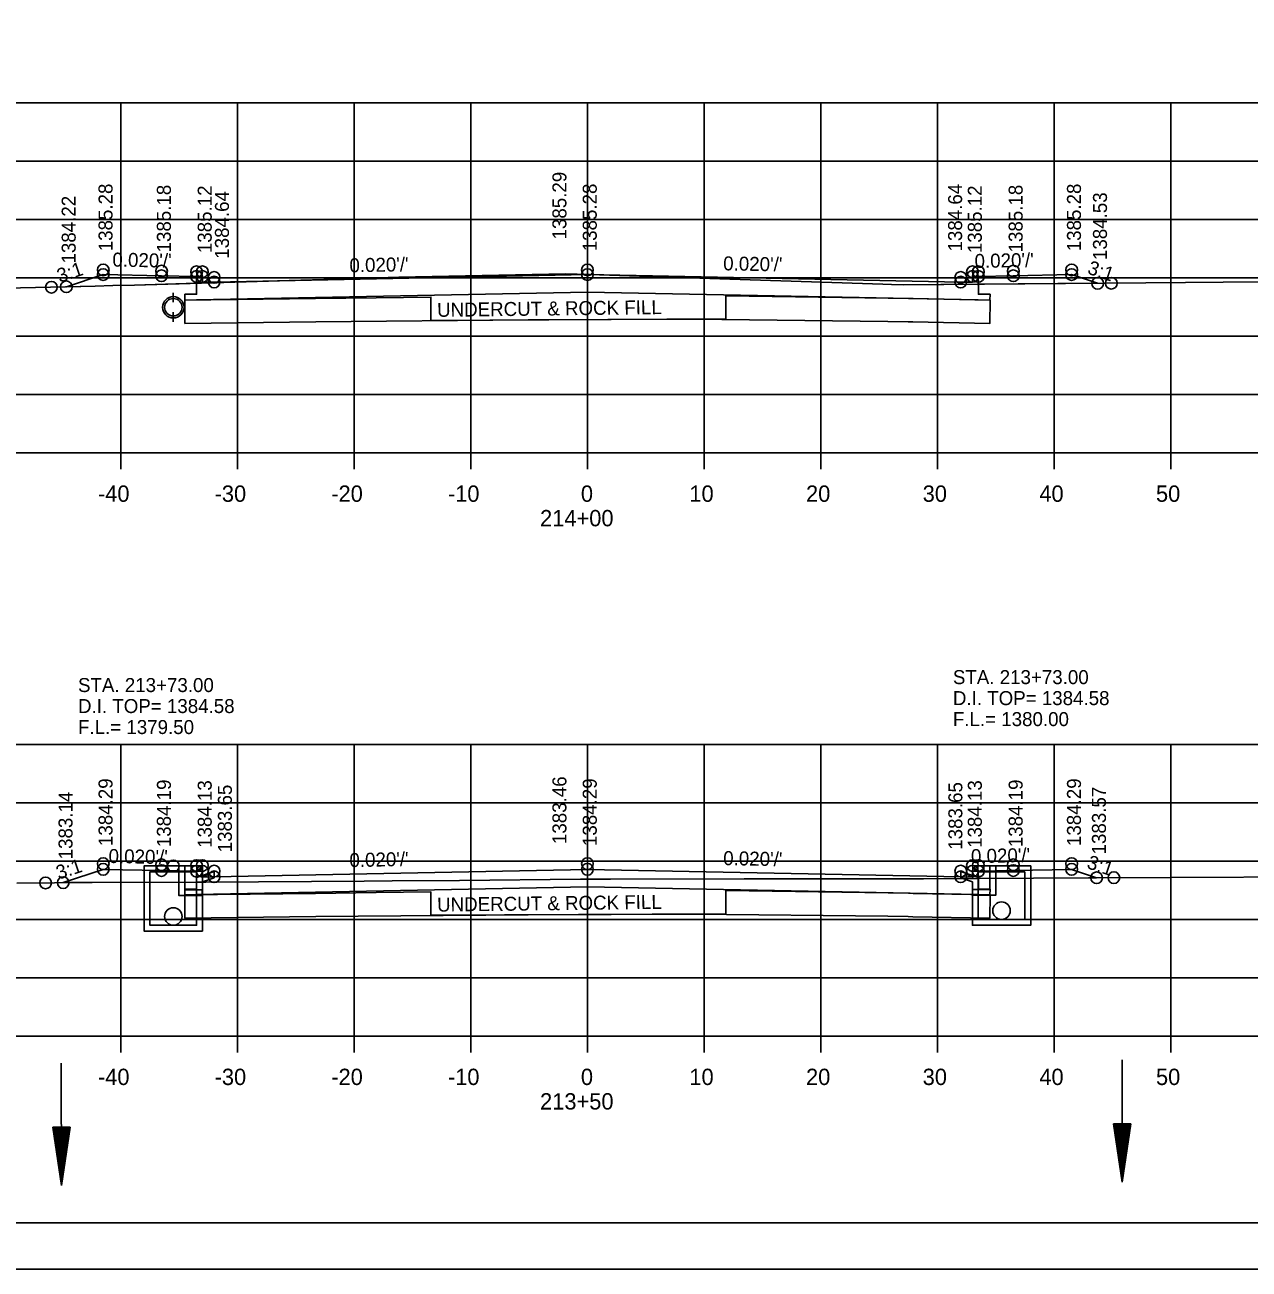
# Model space of a CAD drawing. Extents: x 1374311 to 1383814, y 384102 to 406278.
# Drawn here: x 1382591.8 to 1382696.8, y 404785.1 to 404891.7 of the extents above; entities that cross this region are included whole.
import ezdxf

# ---------------------------------------------------------------- set-up
doc = ezdxf.new("R2010")
doc.units = 0
for name, color, linetype in [('R_Axis', 7, 'Continuous'), ('R_Axis Annot', 7, 'Continuous'), ('R_Border', 7, 'Continuous'), ('R_Draft', 7, 'Continuous'), ('R_Exist Surface', 7, 'Continuous'), ('R_Fin Surface', 7, 'Continuous'), ('R_Grid', 7, 'Continuous'), ('R_No Plot', 7, 'Continuous'), ('R_Water', 7, 'Continuous'), ('R_Water Annot', 7, 'Continuous'), ('R_Xsect Elev', 7, 'Continuous'), ('R_Xsect Slope', 7, 'Continuous')]:
    doc.layers.add(name, color=color, linetype=linetype)

msp = doc.modelspace()

# ---------------------------------------------------------------- linework, layer by layer
at = {"layer": 'R_Axis'}
for p, q in [((1382500.07, 404855.05), (1382780.07, 404855.05)), ((1382600.07, 404853.65), (1382600.07, 404855.05)), ((1382610.07, 404853.65), (1382610.07, 404855.05)), ((1382620.07, 404853.65), (1382620.07, 404855.05)), ((1382630.07, 404853.65), (1382630.07, 404855.05)), ((1382640.07, 404853.65), (1382640.07, 404855.05)), ((1382650.07, 404853.65), (1382650.07, 404855.05)), ((1382660.07, 404853.65), (1382660.07, 404855.05)), ((1382670.07, 404853.65), (1382670.07, 404855.05)), ((1382680.07, 404853.65), (1382680.07, 404855.05)), ((1382690.07, 404853.65), (1382690.07, 404855.05)), ((1382500.07, 404805.05), (1382780.07, 404805.05)), ((1382600.07, 404803.65), (1382600.07, 404805.05)), ((1382610.07, 404803.65), (1382610.07, 404805.05)), ((1382620.07, 404803.65), (1382620.07, 404805.05)), ((1382630.07, 404803.65), (1382630.07, 404805.05)), ((1382640.07, 404803.65), (1382640.07, 404805.05)), ((1382650.07, 404803.65), (1382650.07, 404805.05)), ((1382660.07, 404803.65), (1382660.07, 404805.05)), ((1382670.07, 404803.65), (1382670.07, 404805.05)), ((1382680.07, 404803.65), (1382680.07, 404805.05)), ((1382690.07, 404803.65), (1382690.07, 404805.05))]:
    msp.add_line(p, q, dxfattribs=at)
at = {"layer": 'R_Border'}
msp.add_line((1382798.25, 404789.05), (1382482.07, 404789.05), dxfattribs=at)
at = {"layer": 'R_Draft'}
for p, q in [((1382685.16, 404797.51), (1382685.91, 404792.51)), ((1382686.66, 404797.51), (1382685.16, 404797.51)), ((1382685.28, 404797.51), (1382685.91, 404793.34)), ((1382685.41, 404797.51), (1382685.91, 404794.2)), ((1382685.53, 404797.51), (1382685.91, 404795.04)), ((1382685.66, 404797.51), (1382685.91, 404795.88)), ((1382685.79, 404797.51), (1382685.91, 404796.72)), ((1382686.66, 404797.51), (1382685.91, 404792.51)), ((1382686.15, 404797.51), (1382685.91, 404795.88)), ((1382686.4, 404797.51), (1382685.91, 404794.2)), ((1382686.53, 404797.51), (1382685.91, 404793.34)), ((1382686.28, 404797.51), (1382685.91, 404795.04)), ((1382686.02, 404797.51), (1382685.91, 404796.72)), ((1382594.23, 404797.23), (1382594.99, 404792.23)), ((1382595.73, 404797.23), (1382594.23, 404797.23)), ((1382594.35, 404797.23), (1382594.99, 404793.06)), ((1382594.48, 404797.23), (1382594.98, 404793.92)), ((1382594.6, 404797.23), (1382594.98, 404794.76)), ((1382594.73, 404797.23), (1382594.98, 404795.6)), ((1382594.86, 404797.23), (1382594.98, 404796.44)), ((1382595.22, 404797.23), (1382594.98, 404795.6)), ((1382595.47, 404797.23), (1382594.98, 404793.92)), ((1382595.35, 404797.23), (1382594.98, 404794.76)), ((1382595.09, 404797.23), (1382594.98, 404796.44)), ((1382595.73, 404797.23), (1382594.99, 404792.23)), ((1382595.6, 404797.23), (1382594.99, 404793.06))]:
    msp.add_line(p, q, dxfattribs=at)
at = {"layer": 'R_Exist Surface'}
for p, q in [((1382604.57, 404868.76), (1382604.57, 404868.13)), ((1382604.57, 404866.93), (1382604.57, 404866.29))]:
    msp.add_line(p, q, dxfattribs=at)
for points in [[(1382579.96, 404868.93), (1382597.88, 404869.33), (1382599.39, 404869.38), (1382601.24, 404869.43), (1382618.48, 404869.95), (1382623.9, 404870.11), (1382638.2, 404870.39), (1382639.18, 404870.37), (1382640.26, 404870.33), (1382652.29, 404869.94), (1382665.38, 404869.52), (1382666.15, 404869.49), (1382667.14, 404869.46), (1382684.53, 404869.59), (1382691.33, 404869.64), (1382701.04, 404869.73)], [(1382591.17, 404818.16), (1382597.61, 404818.22), (1382607.35, 404818.25), (1382620.92, 404818.33), (1382623.33, 404818.35), (1382629.11, 404818.38), (1382639.47, 404818.51), (1382642.05, 404818.5), (1382653.52, 404818.52), (1382663.2, 404818.53), (1382668.88, 404818.54), (1382683.03, 404818.62), (1382690.12, 404818.63), (1382702.55, 404818.7), (1382710.81, 404818.78), (1382720.38, 404818.87), (1382730.3, 404818.98), (1382737.96, 404819.05), (1382751.26, 404819.08), (1382755.31, 404819.08), (1382772.3, 404819.13), (1382773.83, 404819.13), (1382780.07, 404819.18)]]:
    msp.add_lwpolyline(points, dxfattribs=at)
msp.add_circle((1382604.57, 404867.53), 0.917, dxfattribs=at)
at = {"layer": 'R_Fin Surface'}
for p, q in [((1382667.99, 404868.27), (1382667.6, 404868.28)), ((1382674.59, 404868.15), (1382667.99, 404868.27)), ((1382667.99, 404817.28), (1382667.6, 404817.29)), ((1382674.59, 404817.16), (1382667.99, 404817.28))]:
    msp.add_line(p, q, dxfattribs=at)
for points in [[(1382595.4, 404869.28), (1382595.4, 404869.28), (1382598.56, 404870.33), (1382598.56, 404870.33), (1382603.56, 404870.23), (1382606.56, 404870.17), (1382606.56, 404870.17), (1382606.56, 404870.17), (1382607.06, 404870.17), (1382607.07, 404869.67), (1382608.07, 404869.69), (1382608.07, 404869.69), (1382608.07, 404869.69), (1382640.07, 404870.33), (1382640.07, 404870.33), (1382672.07, 404869.69), (1382673.07, 404869.67), (1382673.07, 404869.67), (1382673.08, 404870.17), (1382673.08, 404870.17), (1382673.58, 404870.17), (1382676.58, 404870.23), (1382676.58, 404870.23), (1382676.58, 404870.23), (1382681.58, 404870.33), (1382681.58, 404870.33), (1382683.81, 404869.58)], [(1382673.58, 404870.17), (1382673.59, 404868.64), (1382674.59, 404868.64), (1382674.58, 404868.14), (1382673.58, 404868.16), (1382640.07, 404868.83), (1382606.56, 404868.16), (1382605.56, 404868.14), (1382605.57, 404868.64), (1382606.57, 404868.64), (1382606.56, 404870.17)], [(1382667.6, 404868.28), (1382665.84, 404868.31), (1382651.93, 404868.52), (1382651.93, 404866.53), (1382626.66, 404866.4), (1382626.65, 404868.4), (1382621.97, 404868.34), (1382616.77, 404868.28), (1382605.56, 404868.14)], [(1382605.56, 404868.14), (1382605.56, 404866.14), (1382616.8, 404866.28), (1382635, 404866.44), (1382649.23, 404866.51), (1382665.81, 404866.31), (1382667.56, 404866.28), (1382667.96, 404866.27), (1382674.58, 404866.15), (1382674.59, 404868.15)], [(1382595.13, 404818.2), (1382598.56, 404819.34), (1382598.56, 404819.34), (1382598.56, 404819.34), (1382603.56, 404819.24), (1382606.56, 404819.18), (1382606.56, 404819.18), (1382606.56, 404819.18), (1382607.06, 404819.18), (1382607.07, 404818.68), (1382608.07, 404818.7), (1382608.07, 404818.7), (1382608.07, 404818.7), (1382640.07, 404819.34), (1382640.07, 404819.34), (1382672.07, 404818.7), (1382673.07, 404818.68), (1382673.07, 404818.68), (1382673.08, 404819.18), (1382673.08, 404819.18), (1382673.58, 404819.18), (1382676.58, 404819.24), (1382676.58, 404819.24), (1382676.58, 404819.24), (1382681.58, 404819.34), (1382683.72, 404818.62), (1382683.72, 404818.62)], [(1382673.58, 404819.18), (1382673.59, 404817.65), (1382674.59, 404817.65), (1382674.58, 404817.15), (1382673.58, 404817.17), (1382640.07, 404817.84), (1382606.56, 404817.17), (1382605.56, 404817.15), (1382605.57, 404817.65), (1382606.57, 404817.65), (1382606.56, 404819.18)], [(1382667.6, 404817.29), (1382665.84, 404817.32), (1382651.93, 404817.53), (1382651.93, 404815.54), (1382626.66, 404815.41), (1382626.65, 404817.4), (1382621.97, 404817.35), (1382616.77, 404817.28), (1382605.56, 404817.15)], [(1382605.56, 404817.15), (1382605.56, 404815.15), (1382616.8, 404815.29), (1382635, 404815.45), (1382649.23, 404815.51), (1382665.81, 404815.32), (1382667.56, 404815.29), (1382667.96, 404815.28), (1382674.58, 404815.16), (1382674.59, 404817.16)]]:
    msp.add_lwpolyline(points, dxfattribs=at)
at = {"layer": 'R_Grid'}
for p, q in [((1382500.07, 404885.05), (1382780.07, 404885.05)), ((1382600.07, 404855.05), (1382600.07, 404885.05)), ((1382610.07, 404855.05), (1382610.07, 404885.05)), ((1382620.07, 404855.05), (1382620.07, 404885.05)), ((1382630.07, 404855.05), (1382630.07, 404885.05)), ((1382640.07, 404855.05), (1382640.07, 404885.05)), ((1382650.07, 404855.05), (1382650.07, 404885.05)), ((1382660.07, 404855.05), (1382660.07, 404885.05)), ((1382670.07, 404855.05), (1382670.07, 404885.05)), ((1382680.07, 404855.05), (1382680.07, 404885.05)), ((1382690.07, 404855.05), (1382690.07, 404885.05)), ((1382500.07, 404880.05), (1382780.07, 404880.05)), ((1382500.07, 404875.05), (1382780.07, 404875.05)), ((1382500.07, 404870.05), (1382780.07, 404870.05)), ((1382500.07, 404865.05), (1382780.07, 404865.05)), ((1382500.07, 404860.05), (1382780.07, 404860.05)), ((1382500.07, 404855.05), (1382780.07, 404855.05)), ((1382500.07, 404830.05), (1382780.07, 404830.05)), ((1382600.07, 404805.05), (1382600.07, 404830.05)), ((1382610.07, 404805.05), (1382610.07, 404830.05)), ((1382620.07, 404805.05), (1382620.07, 404830.05)), ((1382630.07, 404805.05), (1382630.07, 404830.05)), ((1382640.07, 404805.05), (1382640.07, 404830.05)), ((1382650.07, 404805.05), (1382650.07, 404830.05)), ((1382660.07, 404805.05), (1382660.07, 404830.05)), ((1382670.07, 404805.05), (1382670.07, 404830.05)), ((1382680.07, 404805.05), (1382680.07, 404830.05)), ((1382690.07, 404805.05), (1382690.07, 404830.05)), ((1382500.07, 404825.05), (1382780.07, 404825.05)), ((1382500.07, 404820.05), (1382780.07, 404820.05)), ((1382500.07, 404815.05), (1382780.07, 404815.05)), ((1382500.07, 404810.05), (1382780.07, 404810.05)), ((1382500.07, 404805.05), (1382780.07, 404805.05))]:
    msp.add_line(p, q, dxfattribs=at)
at = {"layer": 'R_No Plot'}
msp.add_line((1382469.67, 404785.07), (1382803, 404785.07), dxfattribs=at)
for points in [[(1382469.66, 404998.41), (1382803, 404998.41), (1382803, 404785.07), (1382469.66, 404785.07)], [(1382715.99, 404994.51), (1382715.99, 404984.63), (1382751.72, 404984.63), (1382751.72, 404981.71), (1382774.92, 404981.71), (1382774.92, 404957.38), (1382798.25, 404957.38), (1382798.25, 404789.05), (1382482.07, 404789.05), (1382482.07, 404994.51)], [(1382595.4, 404869.28), (1382597.88, 404869.33), (1382599.39, 404869.38), (1382601.24, 404869.43), (1382606.56, 404869.59), (1382606.56, 404870.17), (1382603.56, 404870.23), (1382598.56, 404870.33)], [(1382606.56, 404869.59), (1382618.48, 404869.95), (1382623.9, 404870.11), (1382638.2, 404870.39), (1382639.18, 404870.37), (1382640.26, 404870.33), (1382652.29, 404869.94), (1382665.38, 404869.52), (1382666.15, 404869.49), (1382667.14, 404869.46), (1382673.59, 404869.51), (1382673.59, 404868.64), (1382674.59, 404868.64), (1382674.58, 404868.14), (1382673.58, 404868.16), (1382640.07, 404868.83), (1382606.56, 404868.16), (1382605.56, 404868.14), (1382605.57, 404868.64), (1382606.57, 404868.64)], [(1382673.59, 404869.51), (1382683.81, 404869.58), (1382681.58, 404870.33), (1382676.58, 404870.23), (1382673.58, 404870.17)], [(1382595.13, 404818.2), (1382597.61, 404818.22), (1382606.57, 404818.25), (1382606.56, 404819.18), (1382603.56, 404819.24), (1382598.56, 404819.34)], [(1382673.59, 404818.57), (1382683.03, 404818.62), (1382683.72, 404818.62), (1382681.58, 404819.34), (1382676.58, 404819.24), (1382673.58, 404819.18)], [(1382606.57, 404818.25), (1382607.35, 404818.25), (1382620.92, 404818.33), (1382623.33, 404818.35), (1382629.11, 404818.38), (1382639.47, 404818.51), (1382642.05, 404818.5), (1382653.52, 404818.52), (1382663.2, 404818.53), (1382668.88, 404818.54), (1382673.59, 404818.57), (1382673.59, 404817.65), (1382674.59, 404817.65), (1382674.58, 404817.15), (1382673.58, 404817.17), (1382640.07, 404817.84), (1382606.56, 404817.17), (1382605.56, 404817.15), (1382605.57, 404817.65), (1382606.57, 404817.65)]]:
    msp.add_lwpolyline(points, close=True, dxfattribs=at)
for centre in [(1382598.56, 404870.73), (1382603.56, 404870.63), (1382606.56, 404870.57), (1382607.06, 404870.57), (1382640.07, 404870.73), (1382673.08, 404870.57), (1382673.58, 404870.57), (1382676.58, 404870.63), (1382681.58, 404870.73), (1382598.56, 404870.33), (1382598.56, 404870.33), (1382603.56, 404870.23), (1382603.56, 404870.23), (1382606.56, 404870.17), (1382607.06, 404870.17), (1382607.06, 404870.17), (1382608.07, 404870.09), (1382608.07, 404869.69), (1382608.07, 404869.69), (1382640.07, 404870.33), (1382640.07, 404870.33), (1382672.07, 404870.09), (1382672.07, 404869.69), (1382672.07, 404869.69), (1382673.08, 404870.17), (1382673.08, 404870.17), (1382673.58, 404870.17), (1382676.58, 404870.23), (1382676.58, 404870.23), (1382681.58, 404870.33), (1382681.58, 404870.33), (1382683.81, 404869.58), (1382683.81, 404869.58), (1382684.98, 404869.59), (1382594.12, 404869.25), (1382594.12, 404869.25), (1382595.4, 404869.28), (1382595.4, 404869.28), (1382595.4, 404869.28), (1382595.4, 404869.28), (1382598.56, 404819.83), (1382598.56, 404819.34), (1382598.56, 404819.34), (1382603.56, 404819.73), (1382604.57, 404819.63), (1382606.56, 404819.67), (1382607.06, 404819.67), (1382640.07, 404819.83), (1382640.07, 404819.34), (1382640.07, 404819.34), (1382673.08, 404819.67), (1382673.58, 404819.67), (1382676.58, 404819.73), (1382681.58, 404819.83), (1382681.58, 404819.34), (1382681.58, 404819.34), (1382603.56, 404819.24), (1382603.56, 404819.24), (1382606.56, 404819.18), (1382607.06, 404819.18), (1382607.06, 404819.18), (1382608.07, 404819.19), (1382608.07, 404818.7), (1382608.07, 404818.7), (1382672.07, 404819.19), (1382672.07, 404818.7), (1382672.07, 404818.7), (1382673.08, 404819.18), (1382673.08, 404819.18), (1382673.58, 404819.18), (1382676.58, 404819.24), (1382676.58, 404819.24), (1382683.72, 404818.62), (1382683.72, 404818.62), (1382685.2, 404818.63), (1382593.62, 404818.18), (1382593.62, 404818.18), (1382595.13, 404818.2), (1382595.13, 404818.2), (1382595.13, 404818.2), (1382595.13, 404818.2)]:
    msp.add_circle(centre, 0.5, dxfattribs=at)
at = {"layer": 'R_Water'}
for p, q in [((1382604.57, 404868.6), (1382604.57, 404867.96)), ((1382604.57, 404867.1), (1382604.57, 404866.46)), ((1382602.07, 404819.63), (1382606.82, 404819.63)), ((1382602.07, 404818.13), (1382602.07, 404819.63)), ((1382602.57, 404818.13), (1382602.57, 404819.13)), ((1382602.57, 404819.13), (1382606.57, 404819.13)), ((1382606.9, 404819.47), (1382606.57, 404819.13)), ((1382608.07, 404819.15), (1382606.57, 404818.63)), ((1382606.9, 404819.47), (1382606.82, 404819.63)), ((1382672.07, 404819.15), (1382673.57, 404818.63)), ((1382673.24, 404819.47), (1382673.32, 404819.63)), ((1382673.24, 404819.47), (1382673.57, 404819.13)), ((1382678.07, 404819.63), (1382673.32, 404819.63)), ((1382677.57, 404819.13), (1382673.57, 404819.13)), ((1382677.57, 404818.13), (1382677.57, 404819.13)), ((1382678.07, 404818.13), (1382678.07, 404819.63)), ((1382606.57, 404818.13), (1382606.57, 404818.63)), ((1382608.07, 404818.62), (1382607.07, 404818.28)), ((1382607.07, 404818.13), (1382607.07, 404818.28)), ((1382672.07, 404818.62), (1382673.07, 404818.28)), ((1382673.07, 404818.13), (1382673.07, 404818.28)), ((1382673.57, 404818.13), (1382673.57, 404818.63)), ((1382685.91, 404803.02), (1382685.91, 404792.51)), ((1382594.96, 404802.73), (1382594.99, 404792.23))]:
    msp.add_line(p, q, dxfattribs=at)
for points in [[(1382604.57, 404819.63), (1382607.07, 404819.63), (1382607.07, 404814.05), (1382604.57, 404814.05), (1382602.07, 404814.05), (1382602.07, 404819.63)], [(1382604.57, 404819.13), (1382606.57, 404819.13), (1382606.57, 404814.55), (1382604.57, 404814.55), (1382602.57, 404814.55), (1382602.57, 404819.13)]]:
    msp.add_lwpolyline(points, close=True, dxfattribs=at)
for points in [[(1382605.05, 404819.62), (1382605.05, 404817.09), (1382607.05, 404817.09), (1382607.05, 404817.59), (1382605.55, 404817.59), (1382605.55, 404819.61)], [(1382608.07, 404818.62), (1382608.07, 404819.15)], [(1382672.07, 404818.62), (1382672.07, 404819.15)], [(1382675.08, 404819.65), (1382675.08, 404817.12), (1382673.08, 404817.12), (1382673.08, 404817.62), (1382674.58, 404817.62), (1382674.58, 404819.64)], [(1382678.07, 404818.13), (1382678.07, 404814.55), (1382675.57, 404814.55), (1382673.07, 404814.55), (1382673.07, 404818.13)], [(1382677.57, 404818.13), (1382677.57, 404815.05), (1382675.57, 404815.05), (1382673.57, 404815.05), (1382673.57, 404818.13)]]:
    msp.add_lwpolyline(points, dxfattribs=at)
for centre in [(1382604.57, 404867.53), (1382604.57, 404815.3), (1382675.57, 404815.8)]:
    msp.add_circle(centre, 0.75, dxfattribs=at)

# ---------------------------------------------------------------- texts
at = {"layer": 'R_Axis Annot'}
for s, p in [('-40', (1382598.11, 404850.85)), ('-30', (1382608.11, 404850.85)), ('-20', (1382618.11, 404850.85)), ('-10', (1382628.11, 404850.85)), ('0', (1382639.51, 404850.85)), ('10', (1382648.81, 404850.85)), ('20', (1382658.81, 404850.85)), ('30', (1382668.81, 404850.85)), ('40', (1382678.81, 404850.85)), ('50', (1382688.81, 404850.85)), ('214+00', (1382636.01, 404848.75)), ('-40', (1382598.11, 404800.85)), ('-30', (1382608.11, 404800.85)), ('-20', (1382618.11, 404800.85)), ('-10', (1382628.11, 404800.85)), ('0', (1382639.51, 404800.85)), ('10', (1382648.81, 404800.85)), ('20', (1382658.81, 404800.85)), ('30', (1382668.81, 404800.85)), ('40', (1382678.81, 404800.85)), ('50', (1382688.81, 404800.85)), ('213+50', (1382636.01, 404798.75))]:
    msp.add_text(s, height=1.4, dxfattribs=at).set_placement(p)
at = {"layer": 'R_Fin Surface'}
for p in [(1382627.19, 404866.7), (1382627.19, 404815.71)]:
    msp.add_text('UNDERCUT & ROCK FILL', height=1.2, rotation=0.7257, dxfattribs=at).set_placement(p)
at = {"layer": 'R_Water Annot'}
for s, p in [('STA. 213+73.00', (1382671.4, 404835.22)), ('STA. 213+73.00', (1382596.4, 404834.54)), ('D.I. TOP= 1384.58', (1382596.4, 404832.74)), ('D.I. TOP= 1384.58', (1382671.4, 404833.42)), ('F.L.= 1380.00', (1382671.4, 404831.62)), ('F.L.= 1379.50', (1382596.4, 404830.94))]:
    msp.add_text(s, height=1.2, dxfattribs=at).set_placement(p)
at = {"layer": 'R_Xsect Elev'}
for s, p in [('1385.29', (1382638.27, 404873.34)), ('1385.28', (1382599.36, 404872.33)), ('1385.18', (1382604.36, 404872.23)), ('1385.12', (1382607.86, 404872.17)), ('1384.64', (1382609.34, 404871.69)), ('1385.28', (1382640.87, 404872.33)), ('1384.64', (1382672.19, 404872.31)), ('1385.12', (1382673.88, 404872.17)), ('1385.18', (1382677.38, 404872.23)), ('1385.28', (1382682.38, 404872.33)), ('1384.22', (1382596.2, 404871.28)), ('1384.53', (1382684.61, 404871.58)), ('1384.29', (1382599.36, 404821.34)), ('1384.19', (1382604.36, 404821.24)), ('1384.13', (1382607.86, 404821.18)), ('1383.65', (1382609.59, 404820.8)), ('1383.46', (1382638.27, 404821.51)), ('1384.29', (1382640.87, 404821.34)), ('1383.65', (1382672.21, 404821.02)), ('1384.13', (1382673.88, 404821.18)), ('1384.19', (1382677.38, 404821.24)), ('1384.29', (1382682.38, 404821.34)), ('1383.57', (1382684.52, 404820.62)), ('1383.14', (1382595.93, 404820.2))]:
    msp.add_text(s, height=1.2, rotation=90, dxfattribs=at).set_placement(p)
at = {"layer": 'R_Xsect Slope'}
for s, rotation, p in [("0.020'/'", 358.8542, (1382599.34, 404871.02)), ("0.020'/'", 1.1458, (1382673.27, 404870.89)), ('3:1', 18.4349, (1382594.83, 404869.62)), ("0.020'/'", 1.1458, (1382619.68, 404870.52)), ("0.020'/'", 358.8542, (1382651.7, 404870.7)), ('3:1', 341.5651, (1382682.86, 404870.43)), ("0.020'/'", 358.8542, (1382599.01, 404819.89)), ("0.020'/'", 358.8542, (1382651.7, 404819.71)), ("0.020'/'", 1.1458, (1382672.96, 404819.87)), ('3:1', 18.4349, (1382594.75, 404818.45)), ("0.020'/'", 1.1458, (1382619.68, 404819.53)), ('3:1', 341.5651, (1382682.81, 404819.46))]:
    msp.add_text(s, height=1.2, rotation=rotation, dxfattribs=at).set_placement(p)

doc.saveas('drawing.dxf')
